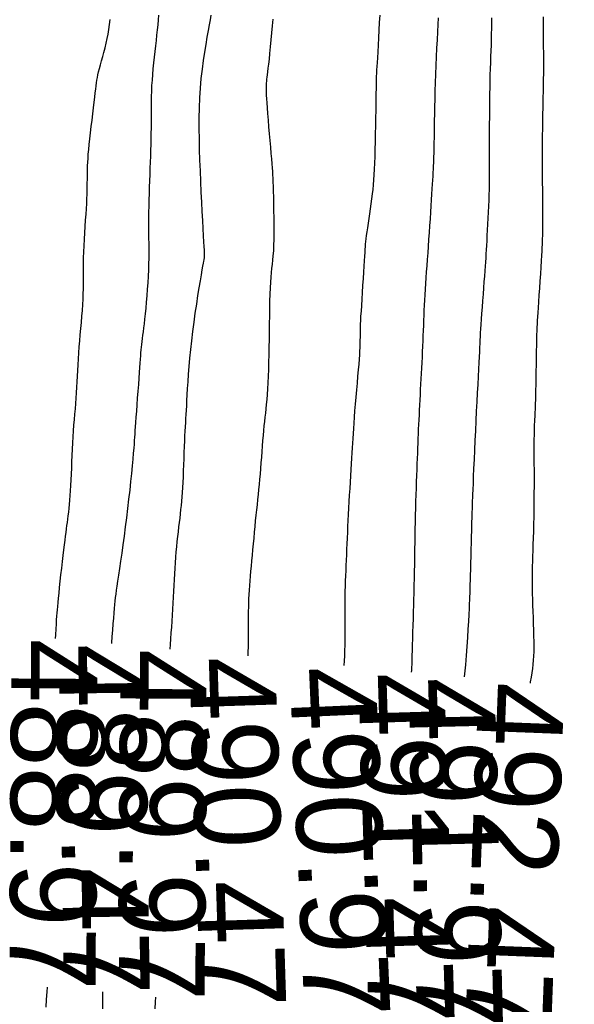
# Model space of a CAD drawing. Header units: millimetres. Extents: x 32690613 to 32693367, y 5343692 to 5344708.
# Tile 418 of 656: x 32692670.22 to 32692676.67, y 5344245.1 to 5344256.55. Entities that reach past the tile are written whole.
import ezdxf
from ezdxf.enums import TextEntityAlignment as Align

# ---------------------------------------------------------------- set-up
doc = ezdxf.new("R2010")
doc.units = ezdxf.units.MM
doc.header["$LTSCALE"] = 20
for name, color, linetype in [('02-DGM_HL_489.00', 22, 'Continuous'), ('02-DGM_HL_489.50', 32, 'Continuous'), ('02-DGM_HL_490.00', 42, 'Continuous'), ('02-DGM_HL_490.50', 52, 'Continuous'), ('02-DGM_HL_491.00', 62, 'Continuous'), ('02-DGM_HL_491.50', 72, 'Continuous'), ('02-DGM_HL_492.00', 82, 'Continuous'), ('02-DGM_HL_492.50', 92, 'Continuous')]:
    doc.layers.add(name, color=color, linetype=linetype)

msp = doc.modelspace()

# ---------------------------------------------------------------- linework, layer by layer
at = {"layer": '02-DGM_HL_489.00', "elevation": 489, "flags": 128}
for points in [[(32692670.638, 5344249.358), (32692670.641, 5344249.4), (32692670.644, 5344249.468), (32692670.647, 5344249.525), (32692670.65, 5344249.573), (32692670.653, 5344249.616), (32692670.656, 5344249.654), (32692670.659, 5344249.692), (32692670.663, 5344249.731), (32692670.667, 5344249.775), (32692670.672, 5344249.825), (32692670.678, 5344249.885), (32692670.685, 5344249.952), (32692670.693, 5344250.024), (32692670.701, 5344250.099), (32692670.71, 5344250.175), (32692670.718, 5344250.251), (32692670.726, 5344250.322), (32692670.734, 5344250.389), (32692670.741, 5344250.448), (32692670.748, 5344250.501), (32692670.754, 5344250.548), (32692670.76, 5344250.591), (32692670.765, 5344250.631), (32692670.77, 5344250.67), (32692670.775, 5344250.707), (32692670.78, 5344250.745), (32692670.786, 5344250.785), (32692670.791, 5344250.827), (32692670.795, 5344250.871), (32692670.8, 5344250.917), (32692670.805, 5344250.967), (32692670.809, 5344251.02), (32692670.813, 5344251.076), (32692670.817, 5344251.137), (32692670.82, 5344251.202), (32692670.823, 5344251.27), (32692670.826, 5344251.34), (32692670.829, 5344251.413), (32692670.832, 5344251.486), (32692670.835, 5344251.56), (32692670.838, 5344251.632), (32692670.842, 5344251.703), (32692670.847, 5344251.772), (32692670.852, 5344251.838), (32692670.857, 5344251.903), (32692670.863, 5344251.966), (32692670.868, 5344252.029), (32692670.874, 5344252.091), (32692670.879, 5344252.153), (32692670.883, 5344252.215), (32692670.887, 5344252.278), (32692670.891, 5344252.342), (32692670.894, 5344252.407), (32692670.898, 5344252.473), (32692670.901, 5344252.54), (32692670.905, 5344252.608), (32692670.909, 5344252.677), (32692670.914, 5344252.747), (32692670.919, 5344252.818), (32692670.925, 5344252.89), (32692670.932, 5344252.962), (32692670.938, 5344253.033), (32692670.944, 5344253.104), (32692670.95, 5344253.173), (32692670.954, 5344253.239), (32692670.958, 5344253.304), (32692670.96, 5344253.365), (32692670.961, 5344253.424), (32692670.961, 5344253.481), (32692670.961, 5344253.539), (32692670.961, 5344253.597), (32692670.961, 5344253.656), (32692670.961, 5344253.718), (32692670.963, 5344253.783), (32692670.965, 5344253.852), (32692670.969, 5344253.925), (32692670.973, 5344253.999), (32692670.978, 5344254.074), (32692670.983, 5344254.148), (32692670.988, 5344254.221), (32692670.992, 5344254.29), (32692670.996, 5344254.355), (32692671, 5344254.415), (32692671.002, 5344254.471), (32692671.004, 5344254.522), (32692671.005, 5344254.569), (32692671.006, 5344254.613), (32692671.007, 5344254.655), (32692671.008, 5344254.695), (32692671.008, 5344254.734), (32692671.009, 5344254.773), (32692671.01, 5344254.812), (32692671.011, 5344254.852), (32692671.013, 5344254.894), (32692671.016, 5344254.939), (32692671.019, 5344254.988), (32692671.024, 5344255.042), (32692671.029, 5344255.102), (32692671.036, 5344255.168), (32692671.044, 5344255.238), (32692671.053, 5344255.311), (32692671.062, 5344255.386), (32692671.071, 5344255.458), (32692671.079, 5344255.528), (32692671.087, 5344255.594), (32692671.094, 5344255.652), (32692671.1, 5344255.702), (32692671.105, 5344255.745), (32692671.11, 5344255.783), (32692671.114, 5344255.817), (32692671.119, 5344255.849), (32692671.124, 5344255.88), (32692671.131, 5344255.912), (32692671.139, 5344255.947), (32692671.149, 5344255.986), (32692671.161, 5344256.028), (32692671.174, 5344256.074), (32692671.187, 5344256.123), (32692671.201, 5344256.173), (32692671.215, 5344256.225), (32692671.228, 5344256.278), (32692671.24, 5344256.332), (32692671.25, 5344256.385), (32692671.259, 5344256.439), (32692671.267, 5344256.495), (32692671.274, 5344256.553)], [(32692670.528, 5344245.07), (32692670.534, 5344245.159), (32692670.541, 5344245.247), (32692670.545, 5344245.302)]]:
    msp.add_lwpolyline(points, dxfattribs=at)
at = {"layer": '02-DGM_HL_489.50', "elevation": 489.5, "flags": 128}
for points in [[(32692671.291, 5344249.301), (32692671.291, 5344249.306), (32692671.297, 5344249.382), (32692671.303, 5344249.456), (32692671.309, 5344249.528), (32692671.315, 5344249.594), (32692671.32, 5344249.654), (32692671.324, 5344249.706), (32692671.328, 5344249.751), (32692671.333, 5344249.793), (32692671.337, 5344249.833), (32692671.342, 5344249.873), (32692671.348, 5344249.918), (32692671.355, 5344249.967), (32692671.363, 5344250.025), (32692671.373, 5344250.093), (32692671.385, 5344250.171), (32692671.397, 5344250.256), (32692671.411, 5344250.349), (32692671.425, 5344250.447), (32692671.439, 5344250.549), (32692671.453, 5344250.655), (32692671.467, 5344250.762), (32692671.48, 5344250.87), (32692671.492, 5344250.977), (32692671.504, 5344251.082), (32692671.514, 5344251.182), (32692671.524, 5344251.277), (32692671.532, 5344251.365), (32692671.54, 5344251.444), (32692671.546, 5344251.512), (32692671.551, 5344251.569), (32692671.555, 5344251.617), (32692671.558, 5344251.659), (32692671.561, 5344251.697), (32692671.563, 5344251.735), (32692671.566, 5344251.774), (32692671.569, 5344251.818), (32692671.572, 5344251.87), (32692671.577, 5344251.931), (32692671.582, 5344252.001), (32692671.587, 5344252.075), (32692671.593, 5344252.153), (32692671.599, 5344252.232), (32692671.605, 5344252.309), (32692671.61, 5344252.383), (32692671.615, 5344252.449), (32692671.619, 5344252.508), (32692671.623, 5344252.559), (32692671.626, 5344252.604), (32692671.629, 5344252.643), (32692671.631, 5344252.679), (32692671.634, 5344252.712), (32692671.637, 5344252.745), (32692671.641, 5344252.777), (32692671.645, 5344252.81), (32692671.65, 5344252.845), (32692671.655, 5344252.883), (32692671.66, 5344252.924), (32692671.666, 5344252.969), (32692671.672, 5344253.018), (32692671.678, 5344253.072), (32692671.685, 5344253.132), (32692671.691, 5344253.197), (32692671.697, 5344253.268), (32692671.703, 5344253.342), (32692671.709, 5344253.418), (32692671.714, 5344253.494), (32692671.718, 5344253.57), (32692671.722, 5344253.643), (32692671.725, 5344253.713), (32692671.726, 5344253.778), (32692671.727, 5344253.839), (32692671.727, 5344253.897), (32692671.726, 5344253.953), (32692671.725, 5344254.009), (32692671.725, 5344254.065), (32692671.724, 5344254.123), (32692671.724, 5344254.184), (32692671.724, 5344254.248), (32692671.725, 5344254.316), (32692671.726, 5344254.386), (32692671.728, 5344254.459), (32692671.73, 5344254.532), (32692671.732, 5344254.606), (32692671.734, 5344254.68), (32692671.737, 5344254.754), (32692671.74, 5344254.826), (32692671.742, 5344254.897), (32692671.745, 5344254.966), (32692671.747, 5344255.034), (32692671.749, 5344255.101), (32692671.751, 5344255.167), (32692671.752, 5344255.231), (32692671.753, 5344255.295), (32692671.753, 5344255.357), (32692671.753, 5344255.418), (32692671.753, 5344255.478), (32692671.754, 5344255.539), (32692671.754, 5344255.6), (32692671.755, 5344255.661), (32692671.757, 5344255.723), (32692671.76, 5344255.786), (32692671.764, 5344255.851), (32692671.769, 5344255.917), (32692671.775, 5344255.983), (32692671.782, 5344256.05), (32692671.789, 5344256.117), (32692671.796, 5344256.183), (32692671.804, 5344256.248), (32692671.811, 5344256.311), (32692671.817, 5344256.373), (32692671.824, 5344256.433), (32692671.83, 5344256.492), (32692671.835, 5344256.549), (32692671.84, 5344256.604)], [(32692671.186, 5344245.053), (32692671.187, 5344245.115), (32692671.188, 5344245.177), (32692671.189, 5344245.24), (32692671.189, 5344245.25)]]:
    msp.add_lwpolyline(points, dxfattribs=at)
at = {"layer": '02-DGM_HL_490.00', "elevation": 490, "flags": 128}
for points in [[(32692671.973, 5344249.234), (32692671.976, 5344249.289), (32692671.98, 5344249.355), (32692671.984, 5344249.422), (32692671.989, 5344249.491), (32692671.994, 5344249.56), (32692671.998, 5344249.63), (32692672.003, 5344249.7), (32692672.007, 5344249.769), (32692672.011, 5344249.839), (32692672.015, 5344249.907), (32692672.018, 5344249.975), (32692672.021, 5344250.042), (32692672.025, 5344250.109), (32692672.028, 5344250.174), (32692672.032, 5344250.238), (32692672.037, 5344250.302), (32692672.042, 5344250.364), (32692672.048, 5344250.425), (32692672.054, 5344250.484), (32692672.06, 5344250.542), (32692672.067, 5344250.599), (32692672.074, 5344250.654), (32692672.08, 5344250.707), (32692672.086, 5344250.758), (32692672.092, 5344250.807), (32692672.097, 5344250.856), (32692672.102, 5344250.904), (32692672.106, 5344250.953), (32692672.111, 5344251.003), (32692672.115, 5344251.056), (32692672.118, 5344251.112), (32692672.122, 5344251.172), (32692672.125, 5344251.237), (32692672.128, 5344251.306), (32692672.131, 5344251.377), (32692672.133, 5344251.448), (32692672.136, 5344251.519), (32692672.139, 5344251.588), (32692672.141, 5344251.654), (32692672.144, 5344251.715), (32692672.146, 5344251.77), (32692672.149, 5344251.82), (32692672.152, 5344251.868), (32692672.154, 5344251.914), (32692672.157, 5344251.961), (32692672.16, 5344252.011), (32692672.164, 5344252.064), (32692672.167, 5344252.123), (32692672.171, 5344252.19), (32692672.175, 5344252.263), (32692672.18, 5344252.343), (32692672.186, 5344252.429), (32692672.193, 5344252.52), (32692672.201, 5344252.616), (32692672.211, 5344252.716), (32692672.222, 5344252.82), (32692672.235, 5344252.927), (32692672.249, 5344253.035), (32692672.264, 5344253.142), (32692672.28, 5344253.246), (32692672.295, 5344253.345), (32692672.31, 5344253.436), (32692672.323, 5344253.518), (32692672.335, 5344253.587), (32692672.344, 5344253.643), (32692672.352, 5344253.687), (32692672.358, 5344253.721), (32692672.362, 5344253.745), (32692672.366, 5344253.762), (32692672.368, 5344253.773), (32692672.369, 5344253.781), (32692672.37, 5344253.786), (32692672.371, 5344253.79), (32692672.371, 5344253.796), (32692672.371, 5344253.806), (32692672.371, 5344253.82), (32692672.37, 5344253.842), (32692672.369, 5344253.873), (32692672.366, 5344253.915), (32692672.363, 5344253.97), (32692672.359, 5344254.04), (32692672.355, 5344254.123), (32692672.35, 5344254.217), (32692672.344, 5344254.321), (32692672.339, 5344254.432), (32692672.333, 5344254.549), (32692672.328, 5344254.671), (32692672.323, 5344254.794), (32692672.318, 5344254.918), (32692672.314, 5344255.042), (32692672.311, 5344255.165), (32692672.31, 5344255.287), (32692672.31, 5344255.408), (32692672.313, 5344255.527), (32692672.317, 5344255.644), (32692672.324, 5344255.758), (32692672.334, 5344255.869), (32692672.346, 5344255.976), (32692672.36, 5344256.078), (32692672.374, 5344256.175), (32692672.389, 5344256.266), (32692672.403, 5344256.35), (32692672.417, 5344256.426), (32692672.429, 5344256.493), (32692672.439, 5344256.552), (32692672.447, 5344256.604)], [(32692671.797, 5344245.052), (32692671.801, 5344245.132), (32692671.803, 5344245.186)]]:
    msp.add_lwpolyline(points, dxfattribs=at)
at = {"layer": '02-DGM_HL_490.50', "elevation": 490.5, "flags": 128}
msp.add_lwpolyline([(32692672.879, 5344249.156), (32692672.88, 5344249.196), (32692672.881, 5344249.269), (32692672.882, 5344249.338), (32692672.883, 5344249.403), (32692672.883, 5344249.464), (32692672.883, 5344249.52), (32692672.883, 5344249.574), (32692672.884, 5344249.625), (32692672.884, 5344249.675), (32692672.885, 5344249.723), (32692672.886, 5344249.772), (32692672.888, 5344249.82), (32692672.89, 5344249.87), (32692672.894, 5344249.921), (32692672.897, 5344249.973), (32692672.901, 5344250.027), (32692672.906, 5344250.082), (32692672.911, 5344250.14), (32692672.917, 5344250.199), (32692672.922, 5344250.261), (32692672.928, 5344250.325), (32692672.934, 5344250.39), (32692672.94, 5344250.457), (32692672.947, 5344250.525), (32692672.953, 5344250.592), (32692672.96, 5344250.659), (32692672.966, 5344250.725), (32692672.973, 5344250.79), (32692672.979, 5344250.852), (32692672.986, 5344250.912), (32692672.992, 5344250.972), (32692672.998, 5344251.031), (32692673.004, 5344251.089), (32692673.01, 5344251.148), (32692673.016, 5344251.209), (32692673.022, 5344251.27), (32692673.027, 5344251.334), (32692673.032, 5344251.399), (32692673.037, 5344251.465), (32692673.042, 5344251.53), (32692673.046, 5344251.595), (32692673.051, 5344251.658), (32692673.056, 5344251.718), (32692673.062, 5344251.775), (32692673.067, 5344251.829), (32692673.072, 5344251.879), (32692673.078, 5344251.929), (32692673.084, 5344251.978), (32692673.089, 5344252.027), (32692673.094, 5344252.079), (32692673.099, 5344252.135), (32692673.104, 5344252.195), (32692673.108, 5344252.26), (32692673.112, 5344252.331), (32692673.115, 5344252.407), (32692673.118, 5344252.486), (32692673.12, 5344252.569), (32692673.122, 5344252.656), (32692673.124, 5344252.744), (32692673.126, 5344252.834), (32692673.127, 5344252.926), (32692673.128, 5344253.017), (32692673.13, 5344253.108), (32692673.131, 5344253.196), (32692673.133, 5344253.28), (32692673.135, 5344253.36), (32692673.138, 5344253.434), (32692673.141, 5344253.501), (32692673.146, 5344253.559), (32692673.151, 5344253.612), (32692673.156, 5344253.661), (32692673.162, 5344253.709), (32692673.167, 5344253.757), (32692673.171, 5344253.808), (32692673.176, 5344253.864), (32692673.179, 5344253.927), (32692673.181, 5344253.999), (32692673.181, 5344254.078), (32692673.181, 5344254.162), (32692673.181, 5344254.248), (32692673.179, 5344254.333), (32692673.178, 5344254.414), (32692673.176, 5344254.49), (32692673.174, 5344254.558), (32692673.173, 5344254.615), (32692673.171, 5344254.664), (32692673.169, 5344254.708), (32692673.167, 5344254.748), (32692673.165, 5344254.788), (32692673.162, 5344254.831), (32692673.158, 5344254.878), (32692673.153, 5344254.933), (32692673.148, 5344254.998), (32692673.142, 5344255.07), (32692673.135, 5344255.147), (32692673.128, 5344255.227), (32692673.121, 5344255.308), (32692673.114, 5344255.386), (32692673.108, 5344255.46), (32692673.103, 5344255.527), (32692673.099, 5344255.584), (32692673.095, 5344255.634), (32692673.093, 5344255.676), (32692673.092, 5344255.712), (32692673.091, 5344255.742), (32692673.091, 5344255.769), (32692673.092, 5344255.793), (32692673.093, 5344255.816), (32692673.095, 5344255.837), (32692673.097, 5344255.86), (32692673.1, 5344255.885), (32692673.104, 5344255.913), (32692673.108, 5344255.947), (32692673.113, 5344255.987), (32692673.119, 5344256.035), (32692673.126, 5344256.093), (32692673.133, 5344256.161), (32692673.14, 5344256.236), (32692673.148, 5344256.317), (32692673.156, 5344256.4), (32692673.163, 5344256.481), (32692673.17, 5344256.559)], dxfattribs=at)
at = {"layer": '02-DGM_HL_491.00', "elevation": 491, "flags": 128}
msp.add_lwpolyline([(32692673.997, 5344249.042), (32692673.999, 5344249.096), (32692674.002, 5344249.156), (32692674.004, 5344249.216), (32692674.006, 5344249.278), (32692674.007, 5344249.34), (32692674.007, 5344249.403), (32692674.007, 5344249.466), (32692674.007, 5344249.53), (32692674.007, 5344249.593), (32692674.007, 5344249.657), (32692674.007, 5344249.72), (32692674.007, 5344249.782), (32692674.008, 5344249.844), (32692674.009, 5344249.906), (32692674.011, 5344249.966), (32692674.013, 5344250.027), (32692674.015, 5344250.087), (32692674.018, 5344250.147), (32692674.021, 5344250.208), (32692674.024, 5344250.269), (32692674.026, 5344250.331), (32692674.029, 5344250.395), (32692674.032, 5344250.459), (32692674.035, 5344250.525), (32692674.037, 5344250.592), (32692674.04, 5344250.66), (32692674.044, 5344250.73), (32692674.047, 5344250.801), (32692674.051, 5344250.874), (32692674.055, 5344250.949), (32692674.06, 5344251.025), (32692674.065, 5344251.101), (32692674.069, 5344251.176), (32692674.074, 5344251.25), (32692674.079, 5344251.321), (32692674.083, 5344251.39), (32692674.087, 5344251.455), (32692674.091, 5344251.515), (32692674.094, 5344251.573), (32692674.097, 5344251.629), (32692674.1, 5344251.684), (32692674.103, 5344251.74), (32692674.107, 5344251.799), (32692674.111, 5344251.862), (32692674.116, 5344251.93), (32692674.122, 5344252.004), (32692674.129, 5344252.083), (32692674.136, 5344252.164), (32692674.143, 5344252.247), (32692674.15, 5344252.328), (32692674.157, 5344252.406), (32692674.163, 5344252.48), (32692674.169, 5344252.547), (32692674.173, 5344252.605), (32692674.177, 5344252.656), (32692674.18, 5344252.7), (32692674.182, 5344252.739), (32692674.183, 5344252.773), (32692674.184, 5344252.804), (32692674.184, 5344252.832), (32692674.185, 5344252.859), (32692674.185, 5344252.885), (32692674.186, 5344252.913), (32692674.186, 5344252.942), (32692674.187, 5344252.975), (32692674.188, 5344253.012), (32692674.19, 5344253.055), (32692674.192, 5344253.105), (32692674.196, 5344253.163), (32692674.2, 5344253.23), (32692674.204, 5344253.304), (32692674.21, 5344253.382), (32692674.215, 5344253.462), (32692674.22, 5344253.542), (32692674.225, 5344253.618), (32692674.23, 5344253.688), (32692674.234, 5344253.75), (32692674.237, 5344253.802), (32692674.239, 5344253.845), (32692674.241, 5344253.882), (32692674.243, 5344253.914), (32692674.246, 5344253.944), (32692674.249, 5344253.974), (32692674.252, 5344254.006), (32692674.257, 5344254.043), (32692674.263, 5344254.085), (32692674.27, 5344254.133), (32692674.278, 5344254.185), (32692674.287, 5344254.24), (32692674.295, 5344254.297), (32692674.304, 5344254.355), (32692674.312, 5344254.413), (32692674.32, 5344254.47), (32692674.327, 5344254.526), (32692674.333, 5344254.58), (32692674.338, 5344254.634), (32692674.342, 5344254.691), (32692674.346, 5344254.75), (32692674.349, 5344254.814), (32692674.352, 5344254.883), (32692674.355, 5344254.96), (32692674.357, 5344255.044), (32692674.359, 5344255.134), (32692674.362, 5344255.227), (32692674.363, 5344255.32), (32692674.365, 5344255.411), (32692674.367, 5344255.497), (32692674.368, 5344255.576), (32692674.369, 5344255.645), (32692674.37, 5344255.701), (32692674.371, 5344255.746), (32692674.371, 5344255.782), (32692674.372, 5344255.81), (32692674.372, 5344255.831), (32692674.372, 5344255.848), (32692674.373, 5344255.862), (32692674.373, 5344255.875), (32692674.374, 5344255.887), (32692674.374, 5344255.902), (32692674.375, 5344255.92), (32692674.377, 5344255.942), (32692674.378, 5344255.971), (32692674.38, 5344256.008), (32692674.383, 5344256.053), (32692674.386, 5344256.11), (32692674.39, 5344256.179), (32692674.394, 5344256.256), (32692674.399, 5344256.341), (32692674.404, 5344256.429), (32692674.409, 5344256.518), (32692674.415, 5344256.606)], dxfattribs=at)
at = {"layer": '02-DGM_HL_491.50', "elevation": 491.5, "flags": 128}
msp.add_lwpolyline([(32692674.78, 5344248.967), (32692674.782, 5344248.984), (32692674.784, 5344249.02), (32692674.786, 5344249.06), (32692674.787, 5344249.106), (32692674.789, 5344249.158), (32692674.791, 5344249.217), (32692674.793, 5344249.283), (32692674.795, 5344249.355), (32692674.797, 5344249.432), (32692674.8, 5344249.51), (32692674.802, 5344249.59), (32692674.804, 5344249.668), (32692674.806, 5344249.743), (32692674.808, 5344249.813), (32692674.809, 5344249.877), (32692674.811, 5344249.935), (32692674.812, 5344249.99), (32692674.813, 5344250.043), (32692674.815, 5344250.096), (32692674.816, 5344250.149), (32692674.817, 5344250.205), (32692674.818, 5344250.265), (32692674.819, 5344250.33), (32692674.82, 5344250.4), (32692674.821, 5344250.474), (32692674.823, 5344250.551), (32692674.824, 5344250.63), (32692674.826, 5344250.711), (32692674.827, 5344250.792), (32692674.829, 5344250.872), (32692674.832, 5344250.952), (32692674.834, 5344251.029), (32692674.836, 5344251.106), (32692674.839, 5344251.18), (32692674.842, 5344251.252), (32692674.844, 5344251.321), (32692674.847, 5344251.388), (32692674.849, 5344251.452), (32692674.852, 5344251.514), (32692674.854, 5344251.572), (32692674.856, 5344251.629), (32692674.859, 5344251.684), (32692674.861, 5344251.739), (32692674.863, 5344251.792), (32692674.866, 5344251.846), (32692674.868, 5344251.901), (32692674.871, 5344251.957), (32692674.874, 5344252.014), (32692674.877, 5344252.072), (32692674.88, 5344252.131), (32692674.883, 5344252.191), (32692674.886, 5344252.251), (32692674.889, 5344252.313), (32692674.892, 5344252.375), (32692674.896, 5344252.438), (32692674.899, 5344252.502), (32692674.902, 5344252.565), (32692674.906, 5344252.629), (32692674.909, 5344252.692), (32692674.912, 5344252.755), (32692674.915, 5344252.817), (32692674.917, 5344252.878), (32692674.919, 5344252.938), (32692674.922, 5344252.997), (32692674.924, 5344253.056), (32692674.926, 5344253.115), (32692674.928, 5344253.173), (32692674.931, 5344253.233), (32692674.934, 5344253.293), (32692674.938, 5344253.355), (32692674.942, 5344253.419), (32692674.946, 5344253.484), (32692674.951, 5344253.551), (32692674.956, 5344253.621), (32692674.961, 5344253.692), (32692674.967, 5344253.765), (32692674.973, 5344253.84), (32692674.978, 5344253.917), (32692674.983, 5344253.996), (32692674.989, 5344254.077), (32692674.994, 5344254.157), (32692674.999, 5344254.236), (32692675.004, 5344254.314), (32692675.008, 5344254.388), (32692675.012, 5344254.459), (32692675.016, 5344254.524), (32692675.02, 5344254.584), (32692675.024, 5344254.639), (32692675.027, 5344254.688), (32692675.03, 5344254.734), (32692675.032, 5344254.776), (32692675.035, 5344254.816), (32692675.037, 5344254.853), (32692675.038, 5344254.889), (32692675.04, 5344254.925), (32692675.041, 5344254.96), (32692675.042, 5344254.997), (32692675.043, 5344255.037), (32692675.044, 5344255.079), (32692675.045, 5344255.126), (32692675.046, 5344255.179), (32692675.047, 5344255.238), (32692675.048, 5344255.304), (32692675.049, 5344255.377), (32692675.05, 5344255.456), (32692675.052, 5344255.541), (32692675.054, 5344255.63), (32692675.057, 5344255.724), (32692675.06, 5344255.82), (32692675.063, 5344255.92), (32692675.067, 5344256.021), (32692675.072, 5344256.122), (32692675.076, 5344256.222), (32692675.081, 5344256.319), (32692675.086, 5344256.412), (32692675.091, 5344256.498), (32692675.095, 5344256.575)], dxfattribs=at)
at = {"layer": '02-DGM_HL_492.00', "elevation": 492, "flags": 128}
msp.add_lwpolyline([(32692675.711, 5344256.574), (32692675.711, 5344256.513), (32692675.71, 5344256.451), (32692675.708, 5344256.388), (32692675.707, 5344256.323), (32692675.705, 5344256.258), (32692675.702, 5344256.191), (32692675.7, 5344256.123), (32692675.698, 5344256.053), (32692675.695, 5344255.983), (32692675.693, 5344255.911), (32692675.692, 5344255.838), (32692675.69, 5344255.765), (32692675.689, 5344255.692), (32692675.688, 5344255.619), (32692675.687, 5344255.547), (32692675.686, 5344255.478), (32692675.686, 5344255.41), (32692675.685, 5344255.346), (32692675.685, 5344255.285), (32692675.685, 5344255.228), (32692675.685, 5344255.173), (32692675.685, 5344255.12), (32692675.685, 5344255.07), (32692675.685, 5344255.021), (32692675.685, 5344254.974), (32692675.685, 5344254.927), (32692675.685, 5344254.881), (32692675.685, 5344254.834), (32692675.685, 5344254.787), (32692675.685, 5344254.739), (32692675.684, 5344254.688), (32692675.683, 5344254.634), (32692675.682, 5344254.578), (32692675.68, 5344254.517), (32692675.678, 5344254.453), (32692675.675, 5344254.385), (32692675.672, 5344254.315), (32692675.669, 5344254.245), (32692675.665, 5344254.175), (32692675.662, 5344254.107), (32692675.658, 5344254.043), (32692675.655, 5344253.983), (32692675.652, 5344253.928), (32692675.649, 5344253.878), (32692675.646, 5344253.83), (32692675.643, 5344253.783), (32692675.64, 5344253.735), (32692675.637, 5344253.686), (32692675.633, 5344253.632), (32692675.628, 5344253.572), (32692675.623, 5344253.506), (32692675.618, 5344253.435), (32692675.612, 5344253.361), (32692675.606, 5344253.285), (32692675.601, 5344253.21), (32692675.595, 5344253.138), (32692675.591, 5344253.07), (32692675.586, 5344253.01), (32692675.583, 5344252.957), (32692675.58, 5344252.911), (32692675.578, 5344252.868), (32692675.576, 5344252.827), (32692675.574, 5344252.786), (32692675.572, 5344252.741), (32692675.57, 5344252.691), (32692675.567, 5344252.633), (32692675.564, 5344252.565), (32692675.56, 5344252.489), (32692675.555, 5344252.403), (32692675.551, 5344252.311), (32692675.545, 5344252.212), (32692675.54, 5344252.108), (32692675.534, 5344252), (32692675.529, 5344251.888), (32692675.523, 5344251.773), (32692675.518, 5344251.659), (32692675.513, 5344251.546), (32692675.508, 5344251.437), (32692675.503, 5344251.335), (32692675.499, 5344251.242), (32692675.496, 5344251.159), (32692675.493, 5344251.089), (32692675.49, 5344251.033), (32692675.489, 5344250.991), (32692675.487, 5344250.961), (32692675.486, 5344250.94), (32692675.486, 5344250.926), (32692675.486, 5344250.918), (32692675.486, 5344250.914), (32692675.486, 5344250.912), (32692675.486, 5344250.91), (32692675.485, 5344250.908), (32692675.485, 5344250.905), (32692675.485, 5344250.901), (32692675.485, 5344250.896), (32692675.485, 5344250.889), (32692675.485, 5344250.881), (32692675.484, 5344250.869), (32692675.484, 5344250.855), (32692675.483, 5344250.838), (32692675.482, 5344250.816), (32692675.482, 5344250.788), (32692675.481, 5344250.755), (32692675.479, 5344250.714), (32692675.478, 5344250.666), (32692675.477, 5344250.609), (32692675.475, 5344250.543), (32692675.473, 5344250.47), (32692675.471, 5344250.392), (32692675.469, 5344250.313), (32692675.467, 5344250.235), (32692675.465, 5344250.161), (32692675.463, 5344250.093), (32692675.461, 5344250.034), (32692675.46, 5344249.986), (32692675.459, 5344249.946), (32692675.458, 5344249.912), (32692675.457, 5344249.879), (32692675.456, 5344249.845), (32692675.454, 5344249.808), (32692675.452, 5344249.762), (32692675.449, 5344249.706), (32692675.446, 5344249.637), (32692675.442, 5344249.556), (32692675.437, 5344249.465), (32692675.431, 5344249.367), (32692675.424, 5344249.264), (32692675.416, 5344249.158), (32692675.407, 5344249.051), (32692675.397, 5344248.946), (32692675.393, 5344248.913)], dxfattribs=at)
at = {"layer": '02-DGM_HL_492.50', "elevation": 492.5, "flags": 128}
msp.add_lwpolyline([(32692676.313, 5344256.585), (32692676.313, 5344256.5), (32692676.313, 5344256.412), (32692676.313, 5344256.324), (32692676.313, 5344256.24), (32692676.314, 5344256.163), (32692676.314, 5344256.096), (32692676.314, 5344256.042), (32692676.314, 5344255.999), (32692676.314, 5344255.965), (32692676.314, 5344255.935), (32692676.314, 5344255.908), (32692676.313, 5344255.88), (32692676.313, 5344255.849), (32692676.312, 5344255.812), (32692676.311, 5344255.765), (32692676.31, 5344255.712), (32692676.309, 5344255.653), (32692676.308, 5344255.589), (32692676.307, 5344255.523), (32692676.305, 5344255.457), (32692676.304, 5344255.392), (32692676.304, 5344255.33), (32692676.303, 5344255.272), (32692676.302, 5344255.216), (32692676.302, 5344255.162), (32692676.302, 5344255.107), (32692676.302, 5344255.049), (32692676.302, 5344254.987), (32692676.302, 5344254.919), (32692676.302, 5344254.844), (32692676.302, 5344254.759), (32692676.302, 5344254.667), (32692676.303, 5344254.572), (32692676.303, 5344254.476), (32692676.303, 5344254.382), (32692676.303, 5344254.294), (32692676.303, 5344254.214), (32692676.303, 5344254.145), (32692676.303, 5344254.089), (32692676.303, 5344254.043), (32692676.302, 5344254.005), (32692676.301, 5344253.972), (32692676.3, 5344253.939), (32692676.298, 5344253.903), (32692676.296, 5344253.861), (32692676.292, 5344253.81), (32692676.288, 5344253.748), (32692676.284, 5344253.675), (32692676.279, 5344253.596), (32692676.273, 5344253.513), (32692676.268, 5344253.43), (32692676.263, 5344253.348), (32692676.258, 5344253.272), (32692676.253, 5344253.204), (32692676.249, 5344253.147), (32692676.246, 5344253.098), (32692676.243, 5344253.055), (32692676.241, 5344253.015), (32692676.239, 5344252.975), (32692676.237, 5344252.934), (32692676.236, 5344252.887), (32692676.235, 5344252.833), (32692676.233, 5344252.769), (32692676.232, 5344252.698), (32692676.23, 5344252.621), (32692676.229, 5344252.541), (32692676.228, 5344252.461), (32692676.226, 5344252.382), (32692676.225, 5344252.309), (32692676.224, 5344252.242), (32692676.222, 5344252.184), (32692676.221, 5344252.134), (32692676.219, 5344252.09), (32692676.218, 5344252.053), (32692676.217, 5344252.02), (32692676.215, 5344251.99), (32692676.214, 5344251.962), (32692676.213, 5344251.934), (32692676.211, 5344251.907), (32692676.21, 5344251.877), (32692676.209, 5344251.845), (32692676.208, 5344251.81), (32692676.207, 5344251.77), (32692676.206, 5344251.725), (32692676.205, 5344251.673), (32692676.205, 5344251.615), (32692676.205, 5344251.548), (32692676.205, 5344251.475), (32692676.205, 5344251.395), (32692676.206, 5344251.311), (32692676.206, 5344251.224), (32692676.206, 5344251.134), (32692676.205, 5344251.043), (32692676.205, 5344250.952), (32692676.203, 5344250.862), (32692676.202, 5344250.773), (32692676.2, 5344250.687), (32692676.198, 5344250.604), (32692676.196, 5344250.525), (32692676.193, 5344250.449), (32692676.191, 5344250.378), (32692676.189, 5344250.313), (32692676.187, 5344250.253), (32692676.185, 5344250.197), (32692676.184, 5344250.145), (32692676.183, 5344250.094), (32692676.182, 5344250.043), (32692676.182, 5344249.991), (32692676.183, 5344249.936), (32692676.184, 5344249.877), (32692676.186, 5344249.813), (32692676.189, 5344249.744), (32692676.191, 5344249.673), (32692676.194, 5344249.6), (32692676.197, 5344249.527), (32692676.199, 5344249.455), (32692676.201, 5344249.386), (32692676.202, 5344249.321), (32692676.203, 5344249.261), (32692676.202, 5344249.205), (32692676.2, 5344249.153), (32692676.197, 5344249.104), (32692676.193, 5344249.055), (32692676.187, 5344249.007), (32692676.18, 5344248.958), (32692676.172, 5344248.908), (32692676.162, 5344248.854), (32692676.16, 5344248.839)], dxfattribs=at)

# ---------------------------------------------------------------- texts
at = {"layer": '02-DGM_HL_489.00'}
msp.add_text('488.97', height=1, rotation=269.666, dxfattribs=at).set_placement((32692670.615, 5344247.309, 489), align=Align.MIDDLE)
at = {"layer": '02-DGM_HL_489.50'}
msp.add_text('489.47', height=1, rotation=270.8478, dxfattribs=at).set_placement((32692671.205, 5344247.253, 489.5), align=Align.MIDDLE)
at = {"layer": '02-DGM_HL_490.00'}
msp.add_text('489.97', height=1, rotation=269.666, dxfattribs=at).set_placement((32692671.884, 5344247.188, 490), align=Align.MIDDLE)
at = {"layer": '02-DGM_HL_490.50'}
msp.add_text('490.47', height=1, rotation=271.824, dxfattribs=at).set_placement((32692672.759, 5344247.105, 490.5), align=Align.MIDDLE)
at = {"layer": '02-DGM_HL_491.00'}
msp.add_text('490.97', height=1, rotation=272.479, dxfattribs=at).set_placement((32692673.948, 5344246.992, 491), align=Align.MIDDLE)
at = {"layer": '02-DGM_HL_491.50'}
msp.add_text('491.47', height=1, rotation=271.7244, dxfattribs=at).set_placement((32692674.722, 5344246.918, 491.5), align=Align.MIDDLE)
at = {"layer": '02-DGM_HL_492.00'}
msp.add_text('491.97', height=1, rotation=271.4036, dxfattribs=at).set_placement((32692675.296, 5344246.864, 492), align=Align.MIDDLE)
at = {"layer": '02-DGM_HL_492.50'}
msp.add_text('492.47', height=1, rotation=267.7776, dxfattribs=at).set_placement((32692675.982, 5344246.798, 492.5), align=Align.MIDDLE)

doc.saveas('drawing.dxf')
